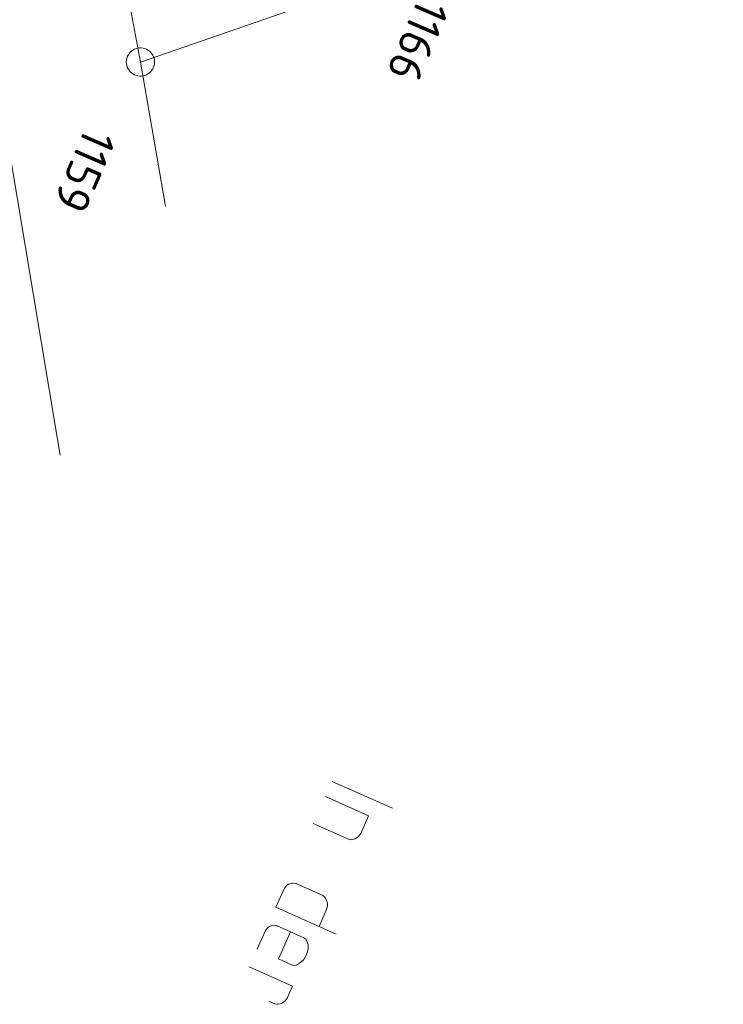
# Model space of a CAD drawing. Header units: metres. Extents: x 3425540 to 3446143, y 5432760 to 5444637.
# Tile 463 of 656: x 3436848 to 3436885, y 5443336 to 5443388. Entities that reach past the tile are written whole.
import ezdxf
from ezdxf.enums import TextEntityAlignment as Align

# ---------------------------------------------------------------- set-up
doc = ezdxf.new("R2010")
doc.units = ezdxf.units.M
doc.layers.add('B_Bestand', color=9, linetype='Continuous', lineweight=18)
doc.layers.add('B_Flurgrenzen', color=9, linetype='Continuous', lineweight=18)
doc.styles.get("Standard").update_dxf_attribs({"font": 'isocpeur.ttf'})

msp = doc.modelspace()

# ---------------------------------------------------------------- linework, layer by layer
at = {"layer": 'B_Bestand'}
for p, q in [((3436864.722, 5443347.814), (3436867.916, 5443346.385)), ((3436864.362, 5443347.009), (3436866.651, 5443345.985)), ((3436866.234, 5443345.055), (3436866.651, 5443345.985)), ((3436863.721, 5443345.576), (3436865.582, 5443344.743)), ((3436862.809, 5443342.392), (3436864.218, 5443341.762)), ((3436862.191, 5443342.155), (3436861.74, 5443341.149)), ((3436861.74, 5443341.149), (3436864.934, 5443339.721)), ((3436864.029, 5443340.126), (3436864.412, 5443340.981)), ((3436861.189, 5443339.917), (3436860.739, 5443338.911)), ((3436861.808, 5443340.153), (3436863.216, 5443339.523)), ((3436860.323, 5443337.981), (3436862.611, 5443336.957)), ((3436862.33, 5443336.328), (3436862.611, 5443336.957)), ((3436861.678, 5443336.016), (3436861.401, 5443336.14))]:
    msp.add_line(p, q, dxfattribs=at)
for points in [[(3436866.234, 5443345.055), (3436866.142, 5443344.915), (3436866.046, 5443344.837), (3436865.962, 5443344.784), (3436865.889, 5443344.756), (3436865.755, 5443344.726), (3436865.694, 5443344.723), (3436865.582, 5443344.743)], [(3436862.191, 5443342.155), (3436862.261, 5443342.245), (3436862.32, 5443342.309), (3436862.404, 5443342.362), (3436862.476, 5443342.39), (3436862.513, 5443342.404), (3436862.611, 5443342.42), (3436862.672, 5443342.423), (3436862.809, 5443342.392), (3436862.834, 5443342.38)], [(3436864.412, 5443340.981), (3436864.476, 5443341.193), (3436864.471, 5443341.316), (3436864.469, 5443341.378), (3436864.441, 5443341.451), (3436864.413, 5443341.523), (3436864.346, 5443341.644), (3436864.307, 5443341.691), (3436864.218, 5443341.762)], [(3436861.189, 5443339.917), (3436861.259, 5443340.006), (3436861.318, 5443340.071), (3436861.402, 5443340.124), (3436861.475, 5443340.151), (3436861.512, 5443340.165), (3436861.609, 5443340.182), (3436861.671, 5443340.185), (3436861.808, 5443340.153), (3436861.833, 5443340.142)], [(3436862.512, 5443339.838), (3436861.871, 5443338.405), (3436862.575, 5443338.09)], [(3436862.575, 5443338.09), (3436862.712, 5443338.059), (3436862.81, 5443338.075), (3436862.883, 5443338.103), (3436863.051, 5443338.209), (3436863.216, 5443338.376), (3436863.298, 5443338.491), (3436863.399, 5443338.717), (3436863.43, 5443338.854), (3436863.45, 5443338.966), (3436863.442, 5443339.151), (3436863.384, 5443339.358), (3436863.331, 5443339.442), (3436863.216, 5443339.523)], [(3436862.33, 5443336.328), (3436862.238, 5443336.188), (3436862.142, 5443336.11), (3436862.058, 5443336.057), (3436861.985, 5443336.03), (3436861.851, 5443335.999), (3436861.789, 5443335.997), (3436861.678, 5443336.016)]]:
    msp.add_lwpolyline(points, dxfattribs=at)
at = {"layer": 'B_Flurgrenzen'}
for p, q in [((3436854.561, 5443385.94), (3436885.444, 5443396.613)), ((3436853.777, 5443390.103), (3436854.561, 5443385.94)), ((3436846.597, 5443387.314), (3436850.314, 5443365.094)), ((3436854.561, 5443385.94), (3436855.883, 5443378.299))]:
    msp.add_line(p, q, dxfattribs=at)
msp.add_lwpolyline([(3436855.311, 5443385.94), (3436855.305, 5443386.034), (3436855.287, 5443386.123), (3436855.258, 5443386.218), (3436855.217, 5443386.3), (3436855.163, 5443386.377), (3436855.104, 5443386.454), (3436855.039, 5443386.519), (3436854.963, 5443386.572), (3436854.88, 5443386.619), (3436854.791, 5443386.649), (3436854.703, 5443386.672), (3436854.608, 5443386.684), (3436854.514, 5443386.684), (3436854.419, 5443386.672), (3436854.331, 5443386.649), (3436854.242, 5443386.619), (3436854.159, 5443386.572), (3436854.083, 5443386.519), (3436854.018, 5443386.454), (3436853.959, 5443386.377), (3436853.905, 5443386.3), (3436853.864, 5443386.218), (3436853.835, 5443386.123), (3436853.817, 5443386.034), (3436853.811, 5443385.94), (3436853.817, 5443385.846), (3436853.835, 5443385.757), (3436853.864, 5443385.662), (3436853.905, 5443385.58), (3436853.959, 5443385.503), (3436854.018, 5443385.426), (3436854.083, 5443385.361), (3436854.159, 5443385.308), (3436854.242, 5443385.261), (3436854.331, 5443385.231), (3436854.419, 5443385.208), (3436854.514, 5443385.196), (3436854.608, 5443385.196), (3436854.703, 5443385.208), (3436854.791, 5443385.231), (3436854.88, 5443385.261), (3436854.963, 5443385.308), (3436855.039, 5443385.361), (3436855.104, 5443385.426), (3436855.163, 5443385.503), (3436855.217, 5443385.58), (3436855.258, 5443385.662), (3436855.287, 5443385.757), (3436855.305, 5443385.846), (3436855.311, 5443385.94)], dxfattribs=at)

# ---------------------------------------------------------------- texts
for s, p in [('1166', (3436869.254, 5443387.042)), ('1159', (3436851.605, 5443380.162))]:
    msp.add_text(s, height=1.8, rotation=246.6, dxfattribs=at).set_placement(p, align=Align.MIDDLE)

doc.saveas('drawing.dxf')
